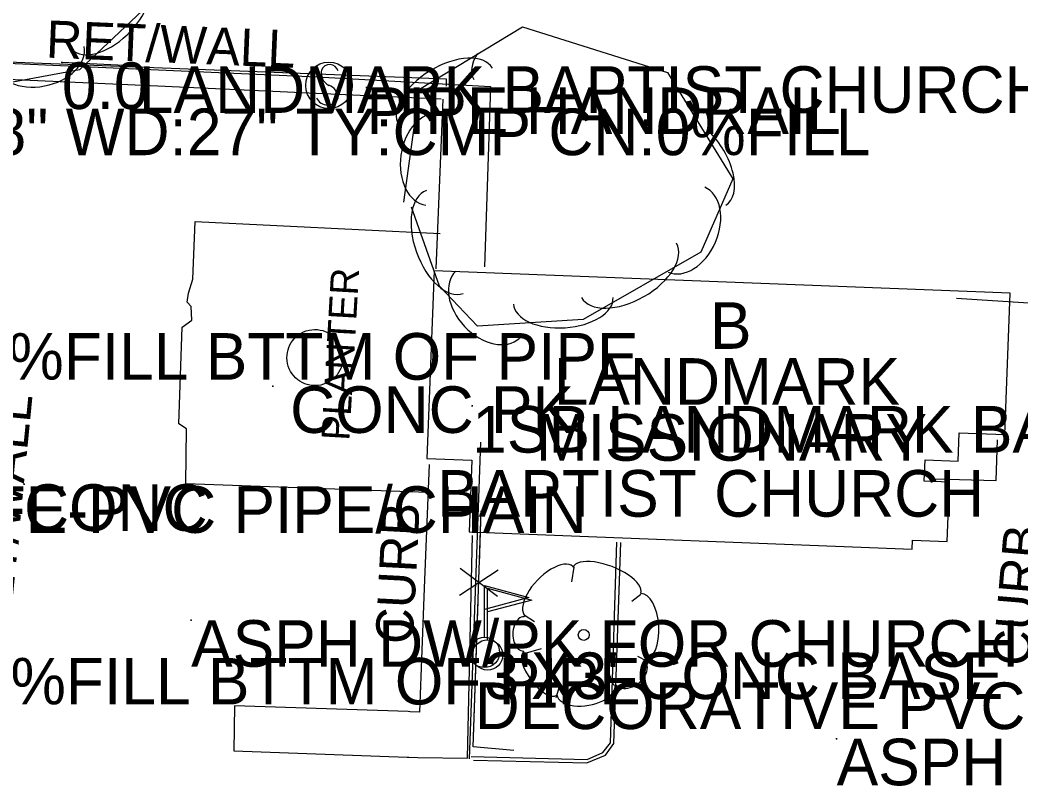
# Model space of a CAD drawing. Extents: x 954793 to 988390, y 1867850 to 1924428.
# Drawn here: x 958282.2 to 958389.5, y 1917670.2 to 1917752.3 of the extents above; entities that cross this region are included whole.
import ezdxf

# ---------------------------------------------------------------- set-up
doc = ezdxf.new("R2010")
doc.units = 0
for name, color, linetype in [('S_BUILDING', 7, 'Continuous'), ('S_BUILDING_ANNOT', 7, 'Continuous'), ('S_CURB', 7, 'Continuous'), ('S_CURB_ANNOT', 7, 'Continuous'), ('S_EDGE_CONCRETE', 7, 'Continuous'), ('S_FENCE', 7, 'Continuous'), ('S_FLAG_POLE', 7, 'Continuous'), ('S_FLAG_POLE_ANNOT', 7, 'Continuous'), ('S_IRON_PIN_ANNOT', 7, 'Continuous'), ('S_LANDSCAPING', 7, 'Continuous'), ('S_MISC_STRUCTURES', 7, 'Continuous'), ('S_MISC_STRUCTURES_ANNOT', 7, 'Continuous'), ('S_MSC_PT_SYM', 7, 'Continuous'), ('S_PARKING', 7, 'Continuous'), ('S_SIDE_DRAIN_ANNOT', 7, 'Continuous'), ('S_SIDEWALK', 7, 'Continuous'), ('S_SIGN', 7, 'Continuous'), ('S_SIGN_ANNOT', 7, 'Continuous'), ('S_SURVEY_TEXT_ANNOT', 7, 'Continuous'), ('S_TREE', 7, 'Continuous')]:
    doc.layers.add(name, color=color, linetype=linetype)

msp = doc.modelspace()

# ---------------------------------------------------------------- linework, layer by layer
at = {"layer": 'S_BUILDING'}
msp.add_lwpolyline([(958388.4, 1917723.04), (958326.59, 1917725.44), (958325.81, 1917705.3), (958330.64, 1917705.12), (958330.34, 1917697.43), (958377.86, 1917695.59), (958377.9, 1917696.55), (958381.63, 1917696.4), (958381.87, 1917702.77), (958379.17, 1917702.87), (958379.26, 1917705.15), (958382.8, 1917705.01), (958382.92, 1917708.06), (958387.81, 1917707.87)], close=True, dxfattribs=at)
at = {"layer": 'S_CURB'}
for points in [[(958258.45, 1917743.39), (958259.5, 1917742.79), (958263.08, 1917741.52), (958267.26, 1917741.33), (958273.7, 1917742.76), (958280.01, 1917747.74), (958297, 1917747), (958313.99, 1917746.26), (958332.62, 1917745.19), (958332, 1917725.85)], [(958258.26, 1917742.98), (958259.39, 1917742.38), (958262.98, 1917741.1), (958267.23, 1917740.91), (958273.2, 1917742.1), (958273.53, 1917740.76), (958274.06, 1917740.95), (958280.01, 1917746.03), (958296.96, 1917745.27), (958313.92, 1917744.5), (958327.33, 1917743.88)], [(958330.57, 1917673.34), (958343.01, 1917673.02), (958344.7, 1917673.76), (958345.51, 1917674.8), (958346.19, 1917696.35)], [(958330.81, 1917672.96), (958342.95, 1917672.67), (958344.96, 1917673.5), (958345.86, 1917674.76), (958346.6, 1917696.3)]]:
    msp.add_lwpolyline(points, dxfattribs=at)
at = {"layer": 'S_EDGE_CONCRETE'}
msp.add_lwpolyline([(958380.32, 1917703.13), (958386.89, 1917702.96), (958387.03, 1917707.3)], dxfattribs=at)
at = {"layer": 'S_FENCE'}
for p, q in [((958329.29, 1917690.64), (958333.47, 1917693.37)), ((958333.38, 1917690.5), (958329.38, 1917693.51))]:
    msp.add_line(p, q, dxfattribs=at)
for points in [[(958335.13, 1917674), (958330.79, 1917674.37), (958331.63, 1917699.68)], [(958331.45, 1917694), (958331.63, 1917699.68)], [(958335.13, 1917674), (958330.79, 1917674.37), (958331.31, 1917690)]]:
    msp.add_lwpolyline(points, dxfattribs=at)
at = {"layer": 'S_FLAG_POLE'}
for p, q in [((958331.98, 1917686.14), (958331.98, 1917691.68)), ((958331.98, 1917691.68), (958336.75, 1917690.4)), ((958336.75, 1917690.4), (958331.98, 1917689.13)), ((958332.32, 1917685.87), (958332.32, 1917691.41)), ((958332.32, 1917691.41), (958337.08, 1917690.13)), ((958337.08, 1917690.13), (958332.32, 1917688.85))]:
    msp.add_line(p, q, dxfattribs=at)
for centre in [(958331.98, 1917684.51), (958332.32, 1917684.24)]:
    msp.add_circle(centre, 1.63, dxfattribs=at)
at = {"layer": 'S_IRON_PIN_ANNOT'}
msp.add_lwpolyline([(958258.81, 1917742.91), (958261.32, 1917741.7), (958263.25, 1917741.1), (958265.96, 1917740.96), (958269.07, 1917741.52), (958273.52, 1917742.63), (958279.89, 1917747.9), (958327.88, 1917746.03), (958327.87, 1917745.24)], dxfattribs=at)
at = {"layer": 'S_MISC_STRUCTURES'}
msp.add_ellipse((958313.8, 1917716.13), major_axis=(-2.86, -0.93), ratio=0.999922, dxfattribs=at)
at = {"layer": 'S_MSC_PT_SYM'}
for points in [[(958286.65, 1917747.79), (958286.65, 1917747.74), (958286.65, 1917747.79), (958286.7, 1917747.79), (958286.65, 1917747.79), (958286.65, 1917747.84), (958286.65, 1917747.79), (958286.6, 1917747.8)], [(958286.65, 1917747.79), (958286.65, 1917747.74), (958286.65, 1917747.79), (958286.7, 1917747.79), (958286.65, 1917747.79), (958286.65, 1917747.84), (958286.65, 1917747.79), (958286.6, 1917747.8)], [(958294.91, 1917747.38), (958294.91, 1917747.33), (958294.91, 1917747.38), (958294.96, 1917747.37), (958294.91, 1917747.38), (958294.91, 1917747.43), (958294.91, 1917747.38), (958294.86, 1917747.38)], [(958294.91, 1917747.38), (958294.91, 1917747.33), (958294.91, 1917747.38), (958294.96, 1917747.37), (958294.91, 1917747.38), (958294.91, 1917747.43), (958294.91, 1917747.38), (958294.86, 1917747.38)], [(958319.32, 1917745.11), (958319.32, 1917745.16), (958319.32, 1917745.11), (958319.27, 1917745.11), (958319.32, 1917745.11), (958319.32, 1917745.06), (958319.32, 1917745.11), (958319.37, 1917745.11)], [(958319.32, 1917745.11), (958319.32, 1917745.16), (958319.32, 1917745.11), (958319.27, 1917745.11), (958319.32, 1917745.11), (958319.32, 1917745.06), (958319.32, 1917745.11), (958319.37, 1917745.11)], [(958309.28, 1917713.05), (958309.28, 1917713.1), (958309.28, 1917713.05), (958309.23, 1917713.05), (958309.28, 1917713.05), (958309.28, 1917713), (958309.28, 1917713.05), (958309.33, 1917713.05)], [(958309.28, 1917713.05), (958309.28, 1917713.1), (958309.28, 1917713.05), (958309.23, 1917713.05), (958309.28, 1917713.05), (958309.28, 1917713), (958309.28, 1917713.05), (958309.33, 1917713.05)], [(958330.67, 1917710.94), (958330.67, 1917710.99), (958330.67, 1917710.94), (958330.62, 1917710.94), (958330.67, 1917710.94), (958330.67, 1917710.89), (958330.67, 1917710.94), (958330.72, 1917710.94)], [(958330.67, 1917710.94), (958330.67, 1917710.99), (958330.67, 1917710.94), (958330.62, 1917710.94), (958330.67, 1917710.94), (958330.67, 1917710.89), (958330.67, 1917710.94), (958330.72, 1917710.94)], [(958282.59, 1917702.54), (958282.59, 1917702.59), (958282.59, 1917702.54), (958282.54, 1917702.54), (958282.59, 1917702.54), (958282.59, 1917702.49), (958282.59, 1917702.54), (958282.64, 1917702.54)], [(958282.59, 1917702.54), (958282.59, 1917702.59), (958282.59, 1917702.54), (958282.54, 1917702.54), (958282.59, 1917702.54), (958282.59, 1917702.49), (958282.59, 1917702.54), (958282.64, 1917702.54)], [(958300.51, 1917687.97), (958300.51, 1917688.02), (958300.51, 1917687.97), (958300.46, 1917687.97), (958300.51, 1917687.97), (958300.51, 1917687.92), (958300.51, 1917687.97), (958300.56, 1917687.97)], [(958300.51, 1917687.97), (958300.51, 1917688.02), (958300.51, 1917687.97), (958300.46, 1917687.97), (958300.51, 1917687.97), (958300.51, 1917687.92), (958300.51, 1917687.97), (958300.56, 1917687.97)], [(958330.94, 1917681.29), (958330.94, 1917681.34), (958330.94, 1917681.29), (958330.89, 1917681.29), (958330.94, 1917681.29), (958330.94, 1917681.24), (958330.94, 1917681.29), (958330.99, 1917681.29)], [(958330.94, 1917681.29), (958330.94, 1917681.34), (958330.94, 1917681.29), (958330.89, 1917681.29), (958330.94, 1917681.29), (958330.94, 1917681.24), (958330.94, 1917681.29), (958330.99, 1917681.29)], [(958369.77, 1917675.26), (958369.77, 1917675.31), (958369.77, 1917675.26), (958369.72, 1917675.26), (958369.77, 1917675.26), (958369.77, 1917675.21), (958369.77, 1917675.26), (958369.82, 1917675.26)], [(958369.77, 1917675.26), (958369.77, 1917675.31), (958369.77, 1917675.26), (958369.72, 1917675.26), (958369.77, 1917675.26), (958369.77, 1917675.21), (958369.77, 1917675.26), (958369.82, 1917675.26)]]:
    msp.add_lwpolyline(points, close=True, dxfattribs=at)
for points in [[(958286.65, 1917747.79), (958286.65, 1917747.84), (958286.65, 1917747.79), (958286.6, 1917747.79), (958286.65, 1917747.79), (958286.65, 1917747.74), (958286.65, 1917747.79), (958286.7, 1917747.79)], [(958294.91, 1917747.38), (958294.91, 1917747.43), (958294.91, 1917747.38), (958294.86, 1917747.38), (958294.91, 1917747.38), (958294.91, 1917747.33), (958294.91, 1917747.38), (958294.96, 1917747.38)], [(958319.32, 1917745.11), (958319.32, 1917745.16), (958319.32, 1917745.11), (958319.27, 1917745.11), (958319.32, 1917745.11), (958319.32, 1917745.06), (958319.32, 1917745.11), (958319.37, 1917745.11)], [(958309.28, 1917713.05), (958309.28, 1917713.1), (958309.28, 1917713.05), (958309.23, 1917713.05), (958309.28, 1917713.05), (958309.28, 1917713), (958309.28, 1917713.05), (958309.33, 1917713.05)], [(958330.67, 1917710.94), (958330.67, 1917710.99), (958330.67, 1917710.94), (958330.62, 1917710.94), (958330.67, 1917710.94), (958330.67, 1917710.89), (958330.67, 1917710.94), (958330.72, 1917710.94)], [(958282.59, 1917702.54), (958282.59, 1917702.59), (958282.59, 1917702.54), (958282.54, 1917702.54), (958282.59, 1917702.54), (958282.59, 1917702.49), (958282.59, 1917702.54), (958282.64, 1917702.54)], [(958300.51, 1917687.97), (958300.51, 1917688.02), (958300.51, 1917687.97), (958300.46, 1917687.97), (958300.51, 1917687.97), (958300.51, 1917687.92), (958300.51, 1917687.97), (958300.56, 1917687.97)], [(958330.94, 1917681.29), (958330.94, 1917681.34), (958330.94, 1917681.29), (958330.89, 1917681.29), (958330.94, 1917681.29), (958330.94, 1917681.24), (958330.94, 1917681.29), (958330.99, 1917681.29)], [(958369.77, 1917675.26), (958369.77, 1917675.31), (958369.77, 1917675.26), (958369.72, 1917675.26), (958369.77, 1917675.26), (958369.77, 1917675.21), (958369.77, 1917675.26), (958369.82, 1917675.26)]]:
    msp.add_lwpolyline(points, dxfattribs=at)
at = {"layer": 'S_PARKING'}
for points in [[(958325.92, 1917701.66), (958299.96, 1917702.61), (958300.02, 1917708.48), (958299.21, 1917709.04), (958299.55, 1917719.39), (958300.6, 1917720.13), (958300.52, 1917721.62), (958300.1, 1917722.08), (958300.23, 1917723.04), (958300.68, 1917724.54), (958300.94, 1917730.74), (958327.23, 1917729.44)], [(958391.16, 1917678.78), (958394.8, 1917721.7), (958382.61, 1917722.46)]]:
    msp.add_lwpolyline(points, dxfattribs=at)
at = {"layer": 'S_SIDEWALK'}
for points in [[(958327.53, 1917743.84), (958326.78, 1917725.66)], [(958330.39, 1917673.1), (958331.59, 1917707.05)], [(958326.05, 1917704.67), (958325.53, 1917691.39), (958325.01, 1917678.12), (958324.01, 1917678.15), (958323.8, 1917678.16), (958305.17, 1917678.77), (958305.09, 1917673.94), (958323.71, 1917673.27), (958323.88, 1917673.29), (958324.85, 1917673.25), (958330.18, 1917673.18), (958330.69, 1917697.05)]]:
    msp.add_lwpolyline(points, dxfattribs=at)
at = {"layer": 'S_SIGN'}
msp.add_line((958294.91, 1917747.38), (958286.65, 1917747.79), dxfattribs=at)
msp.add_lwpolyline([(958294.91, 1917747.38), (958286.65, 1917747.79)], dxfattribs=at)
msp.add_lwpolyline([(958294.91, 1917747.38), (958286.65, 1917747.79)], dxfattribs=at)
msp.add_circle((958315.3, 1917745.33), 2.49, dxfattribs=at)
for centre, radius, start, end in [((958315.37, 1917746.6), 0.95, 16.5258, 156.8957), ((958315.98, 1917746.65), 1.5, 167.1196, 241.9813), ((958314.88, 1917743.99), 1.4, 358.6529, 73.7063), ((958315.14, 1917744.5), 1.28, 204.641, 335.359)]:
    msp.add_arc(centre, radius, start, end, dxfattribs=at)
at = {"layer": 'S_TREE'}
for p, q in [((958341.56, 1917693.66), (958341.32, 1917692.07)), ((958348.76, 1917690.73), (958347.8, 1917689.98)), ((958336.23, 1917688.55), (958337.34, 1917687.82)), ((958336.24, 1917684.4), (958338.1, 1917684.93)), ((958349.41, 1917683.58), (958348.45, 1917684.07)), ((958345.87, 1917680.98), (958345.37, 1917682.22)), ((958339.66, 1917679.69), (958340.1, 1917681.07))]:
    msp.add_line(p, q, dxfattribs=at)
for points in [[(958261.51, 1917754.78), (958252.47, 1917773.85), (958255.43, 1917788.36), (958273.23, 1917791.99), (958289.52, 1917784.9), (958295.92, 1917767.64), (958297.13, 1917755.11), (958288.55, 1917746.98), (958276.52, 1917744.77), (958266.17, 1917750.32), (958258.51, 1917758.53)], [(958323.35, 1917732.79), (958325.03, 1917744.92), (958336.05, 1917751.61), (958351.63, 1917746.69), (958358.62, 1917735.32), (958355.2, 1917727.45), (958342.58, 1917720.23), (958331.23, 1917719.49), (958327.17, 1917723.78), (958324.15, 1917732.25)]]:
    msp.add_lwpolyline(points, dxfattribs=at)
msp.add_circle((958342.64, 1917686.39), 0.585, dxfattribs=at)
for centre, major_axis, ratio, start_param, end_param in [((958291.65, 1917752.84), (3.88, 3.68), 0.540699, 3.141593, 6.283185), ((958284.17, 1917748.6), (4.87, 0.9), 0.685311, 3.141593, 6.283185), ((958327.82, 1917744.13), (-5.02, -3.05), 0.55008, 3.141593, 6.283185), ((958335.4, 1917748.74), (-4.57, -2.78), 0.540699, 5.437587, 6.283185), ((958326.39, 1917737.38), (-0.68, -4.91), 0.685311, 3.141593, 6.283185), ((958355.08, 1917737.03), (-2.8, 4.56), 0.540699, 3.141593, 5.172696), ((958327.73, 1917728.53), (1.97, -5.53), 0.55008, 3.141593, 6.283185), ((958353.65, 1917729.85), (1.97, 4.55), 0.685311, 3.141593, 6.283185), ((958347.49, 1917725.48), (5.1, 2.91), 0.55008, 3.141593, 6.283185), ((958332.32, 1917721.81), (3.41, -3.6), 0.685311, 3.141593, 6.283185), ((958340.44, 1917722.22), (5.34, 0.35), 0.540699, 3.141593, 6.283185), ((958338.92, 1917691.05), (2.56, 2.67), 0.471018, 0, 3.141593), ((958345.11, 1917692.24), (-3.64, 1.39), 0.405113, 3.141593, 6.283186), ((958348.95, 1917687.24), (-0.2, 3.59), 0.482994, 3.141593, 6.283185), ((958336.22, 1917686.5), (0.02, 1.84), 0.646762, 0, 3.141593), ((958337.98, 1917682.27), (-1.76, 2.35), 0.420543, 6.283185, 9.424777), ((958347.63, 1917682.36), (1.59, 1.28), 0.711534, 3.141592, 6.283185), ((958342.88, 1917680.49), (-3.12, -0.54), 0.529943, 0, 3.141593)]:
    msp.add_ellipse(centre, major_axis=major_axis, ratio=ratio, start_param=start_param, end_param=end_param, dxfattribs=at)

# ---------------------------------------------------------------- texts
at = {"layer": 'S_BUILDING_ANNOT'}
for s, height, p in [('B', 5, (958356.18, 1917717.07)), ('LANDMARK', 5, (958339.42, 1917711.07)), ('MISSIONARY', 5, (958337.49, 1917705.07)), ('BAPTIST CHURCH', 5.0004, (958326.9, 1917699.07))]:
    msp.add_text(s, height=height, dxfattribs=at).set_placement(p)
at = {"layer": 'S_CURB_ANNOT'}
for rotation, p in [(87.0034, (958324.27, 1917685.33)), (85.1636, (958390.46, 1917682.93))]:
    msp.add_text('CURB', height=4, rotation=rotation, dxfattribs=at).set_placement(p)
at = {"layer": 'S_FLAG_POLE_ANNOT'}
msp.add_text("3'X3' CONC BASE", height=5, dxfattribs=at).set_placement((958331.98, 1917679.51))
at = {"layer": 'S_LANDSCAPING'}
for rotation, p in [(357.629, (958284.9, 1917748.31)), (84.4246, (958280.9, 1917685.43))]:
    msp.add_text('RET/WALL', height=4, rotation=rotation, dxfattribs=at).set_placement(p)
at = {"layer": 'S_MISC_STRUCTURES_ANNOT'}
msp.add_text('PLANTER', height=3, rotation=86.6905, dxfattribs=at).set_placement((958317.48, 1917707.18))
at = {"layer": 'S_SIDE_DRAIN_ANNOT'}
for s, p in [('HT:18" WD:27" TY:CMP CN:0%FILL ', (958264.62, 1917737.84)), ('CN:5%FILL BTTM OF PIPE', (958265.67, 1917713.76)), ('CN:0%FILL BTTM OF PIPE', (958265.9, 1917678.93))]:
    msp.add_text(s, height=5, dxfattribs=at).set_placement(p)
at = {"layer": 'S_SIGN_ANNOT'}
for s, p in [('0.0', (958286.65, 1917742.79)), ('LANDMARK BAPTIST CHURCH N/A 0.0', (958294.91, 1917742.38))]:
    msp.add_text(s, height=5, dxfattribs=at).set_placement(p)
at = {"layer": 'S_SURVEY_TEXT_ANNOT'}
for s, p in [('PIPE HANDRAIL', (958319.32, 1917740.11)), (' CONC PK', (958309.28, 1917708.05)), ('1SB LANDMARK BAPT', (958330.67, 1917705.94)), ('FE-PVC PIPE/CHAIN', (958278.68, 1917697.33)), ('CONC', (958282.59, 1917697.54)), ('ASPH DW/PK FOR CHURCH', (958300.51, 1917682.97)), ('DECORATIVE PVC FE', (958330.94, 1917676.29)), ('ASPH DW/PK FOR CHURCH', (958369.77, 1917670.26))]:
    msp.add_text(s, height=5, dxfattribs=at).set_placement(p)

doc.saveas('drawing.dxf')
